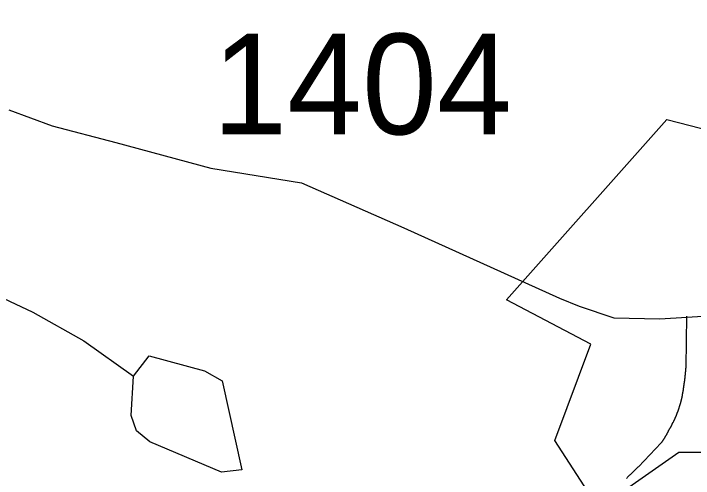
# Model space of a CAD drawing. Extents: x 1268485 to 1426702, y 514839 to 616766.
# Drawn here: x 1315860 to 1316857, y 570101 to 570783 of the extents above; entities that cross this region are included whole.
import ezdxf

# ---------------------------------------------------------------- set-up
doc = ezdxf.new("R2010")
doc.units = 0
for name, color, linetype in [('Old_Level_32', 7, 'Continuous'), ('Old_Level_35', 7, 'Continuous'), ('Old_Level_48', 7, 'Continuous'), ('Old_Level_49', 7, 'Continuous'), ('Old_Level_62', 7, 'Continuous'), ('Old_Level_8', 7, 'Continuous')]:
    doc.layers.add(name, color=color, linetype=linetype)

msp = doc.modelspace()

# ---------------------------------------------------------------- linework, layer by layer
at = {"layer": 'Old_Level_32'}
msp.add_lwpolyline([(1315853.378, 570641.609), (1315916.737, 570618.124), (1316010.299, 570594.031), (1316149.527, 570556.166), (1316282.267, 570534.706), (1316432.709, 570468.741), (1316660.908, 570365.567), (1316689.644, 570353.727), (1316740.355, 570336.813), (1316807.97, 570335.121), (1316926.897, 570342.476), (1317140.125, 570340.533), (1317564.405, 570369.286), (1317618.497, 570360.83), (1317699.626, 570312.51)], dxfattribs=at)
at = {"layer": 'Old_Level_35'}
msp.add_line((1316810.133, 570153.624), (1316810.031, 570153.419), dxfattribs=at)
for points in [[(1316846.838, 570338.889), (1316846.018, 570264.865), (1316846.018, 570264.455), (1316845.915, 570263.993), (1316845.915, 570263.48), (1316845.915, 570263.07), (1316845.71, 570262.557), (1316845.71, 570262.147), (1316845.71, 570261.635), (1316845.71, 570261.174), (1316845.607, 570260.712), (1316845.607, 570260.251), (1316845.607, 570259.789), (1316845.505, 570259.328), (1316845.505, 570258.867), (1316845.505, 570258.354), (1316845.402, 570257.944), (1316845.402, 570257.431), (1316845.3, 570257.021), (1316845.3, 570256.56), (1316845.3, 570256.047), (1316845.095, 570255.637), (1316845.095, 570255.125), (1316845.095, 570254.663), (1316844.992, 570254.202), (1316844.992, 570253.74), (1316844.89, 570253.33), (1316844.89, 570252.818), (1316844.89, 570252.357), (1316844.787, 570251.895), (1316844.787, 570251.434), (1316844.787, 570250.921), (1316844.582, 570250.511), (1316844.582, 570250.049), (1316844.48, 570249.588), (1316844.48, 570249.127), (1316844.377, 570248.614), (1316844.377, 570248.204), (1316844.377, 570247.743), (1316844.275, 570247.23), (1316844.275, 570246.82), (1316844.172, 570246.308), (1316844.172, 570245.897), (1316843.967, 570245.385), (1316843.967, 570244.923), (1316843.865, 570244.513), (1316843.865, 570244), (1316843.762, 570243.539), (1316843.762, 570243.078), (1316843.659, 570242.617), (1316843.659, 570242.206), (1316843.454, 570241.694), (1316843.454, 570241.232), (1316843.454, 570240.771), (1316843.352, 570240.309), (1316843.249, 570239.899), (1316843.249, 570239.387), (1316843.147, 570238.926), (1316843.147, 570238.413), (1316843.044, 570238.003), (1316843.044, 570237.541), (1316842.839, 570237.08), (1316842.839, 570236.618), (1316842.737, 570236.208), (1316842.737, 570235.696), (1316842.634, 570235.235), (1316842.634, 570234.773), (1316842.532, 570234.312), (1316842.532, 570233.85), (1316842.327, 570233.389), (1316842.224, 570232.927), (1316842.224, 570232.415), (1316842.122, 570232.005), (1316842.122, 570231.544), (1316842.019, 570231.082), (1316842.019, 570230.621), (1316841.917, 570230.211), (1316841.711, 570229.698), (1316841.711, 570229.237), (1316841.609, 570228.776), (1316841.609, 570228.314), (1316841.506, 570227.853), (1316841.404, 570227.391), (1316841.404, 570226.93), (1316841.301, 570226.52), (1316841.096, 570226.007), (1316841.096, 570225.546), (1316840.994, 570225.135), (1316840.891, 570224.623), (1316840.891, 570224.213), (1316840.789, 570223.752), (1316840.789, 570223.239), (1316840.584, 570222.829), (1316840.481, 570222.316), (1316840.481, 570221.855), (1316840.379, 570221.445), (1316840.276, 570220.932), (1316840.276, 570220.522), (1316840.174, 570220.061), (1316839.969, 570219.548)], [(1316839.969, 570219.548), (1316839.866, 570219.138), (1316839.763, 570218.625), (1316839.763, 570218.113), (1316839.661, 570217.549), (1316839.456, 570217.088), (1316839.353, 570216.575), (1316839.251, 570216.062), (1316839.046, 570215.55), (1316838.841, 570214.985), (1316838.738, 570214.524), (1316838.636, 570214.012), (1316838.533, 570213.499), (1316838.328, 570212.987), (1316838.226, 570212.525), (1316838.123, 570212.012), (1316838.021, 570211.449), (1316837.918, 570210.936), (1316837.61, 570210.423), (1316837.508, 570209.962), (1316837.405, 570209.449), (1316837.2, 570208.936), (1316837.098, 570208.424), (1316836.893, 570207.963), (1316836.79, 570207.45), (1316836.585, 570206.938), (1316836.483, 570206.373), (1316836.278, 570205.861), (1316836.175, 570205.4), (1316835.97, 570204.887), (1316835.765, 570204.374), (1316835.662, 570203.862), (1316835.457, 570203.4), (1316835.252, 570202.887), (1316835.15, 570202.375), (1316835.047, 570201.862), (1316834.74, 570201.401), (1316834.637, 570200.888), (1316834.33, 570200.376), (1316834.227, 570199.863), (1316834.125, 570199.453), (1316833.919, 570198.94), (1316833.714, 570198.428), (1316833.509, 570197.915), (1316833.407, 570197.453), (1316833.099, 570196.941), (1316832.997, 570196.428), (1316832.792, 570195.916), (1316832.587, 570195.455), (1316832.382, 570194.993), (1316832.177, 570194.48), (1316831.971, 570194.019), (1316831.766, 570193.507), (1316831.664, 570192.994), (1316831.356, 570192.481), (1316831.151, 570192.071), (1316831.049, 570191.559), (1316830.741, 570191.046), (1316830.536, 570190.584), (1316830.331, 570190.123), (1316830.126, 570189.611), (1316829.921, 570189.149), (1316829.716, 570188.636), (1316829.511, 570188.175), (1316829.203, 570187.713), (1316828.998, 570187.201), (1316828.896, 570186.74), (1316828.588, 570186.227), (1316828.383, 570185.765), (1316828.075, 570185.305), (1316827.87, 570184.792), (1316827.768, 570184.382), (1316827.46, 570183.869), (1316827.255, 570183.357), (1316827.05, 570182.946), (1316826.743, 570182.434), (1316826.538, 570182.024), (1316826.23, 570181.511), (1316826.025, 570181.049), (1316825.717, 570180.588), (1316825.615, 570180.127), (1316825.41, 570179.614), (1316825.102, 570179.204), (1316824.897, 570178.691), (1316824.59, 570178.23), (1316824.385, 570177.768), (1316824.077, 570177.307), (1316823.872, 570176.795), (1316823.667, 570176.385), (1316823.359, 570175.923), (1316823.052, 570175.462), (1316822.744, 570175), (1316822.539, 570174.539), (1316822.232, 570174.078), (1316822.026, 570173.617), (1316821.719, 570173.206), (1316821.514, 570172.694), (1316821.206, 570172.232), (1316821.001, 570171.822), (1316820.591, 570171.309)], [(1316820.591, 570171.309), (1316820.386, 570170.899), (1316820.386, 570170.694), (1316820.284, 570170.489), (1316820.078, 570170.336), (1316819.976, 570170.131), (1316819.976, 570169.976), (1316819.873, 570169.823), (1316819.771, 570169.618), (1316819.668, 570169.413), (1316819.668, 570169.259), (1316819.463, 570169.054), (1316819.361, 570168.9), (1316819.258, 570168.695), (1316819.258, 570168.49), (1316819.156, 570168.336), (1316818.951, 570168.131), (1316818.848, 570167.926), (1316818.848, 570167.773), (1316818.746, 570167.618), (1316818.643, 570167.413), (1316818.541, 570167.26), (1316818.336, 570167.055), (1316818.336, 570166.901), (1316818.233, 570166.696), (1316818.13, 570166.491), (1316818.028, 570166.337), (1316818.028, 570166.132), (1316817.925, 570165.927), (1316817.72, 570165.825), (1316817.618, 570165.62), (1316817.515, 570165.414), (1316817.515, 570165.26), (1316817.413, 570165.055), (1316817.208, 570164.85), (1316817.105, 570164.697), (1316817.003, 570164.492), (1316817.003, 570164.389), (1316816.9, 570164.184), (1316816.798, 570163.979), (1316816.593, 570163.825), (1316816.49, 570163.62), (1316816.388, 570163.415), (1316816.388, 570163.312), (1316816.285, 570163.107), (1316816.08, 570162.954), (1316815.977, 570162.749), (1316815.875, 570162.544), (1316815.772, 570162.39), (1316815.772, 570162.184), (1316815.67, 570162.082), (1316815.465, 570161.877), (1316815.362, 570161.672), (1316815.26, 570161.518), (1316815.157, 570161.313), (1316815.157, 570161.211), (1316814.952, 570161.006), (1316814.85, 570160.801), (1316814.747, 570160.647), (1316814.645, 570160.442), (1316814.542, 570160.288), (1316814.337, 570160.134), (1316814.337, 570159.929), (1316814.234, 570159.776), (1316814.132, 570159.57), (1316814.029, 570159.416), (1316813.824, 570159.263), (1316813.722, 570159.058), (1316813.619, 570158.853), (1316813.517, 570158.75), (1316813.414, 570158.545), (1316813.414, 570158.391), (1316813.209, 570158.186), (1316813.107, 570157.981), (1316813.004, 570157.878), (1316812.902, 570157.673), (1316812.799, 570157.52), (1316812.594, 570157.315), (1316812.492, 570157.212), (1316812.389, 570157.007), (1316812.286, 570156.802), (1316812.286, 570156.648), (1316812.081, 570156.495), (1316811.979, 570156.29), (1316811.876, 570156.135), (1316811.774, 570155.982), (1316811.671, 570155.828), (1316811.466, 570155.623), (1316811.364, 570155.418), (1316811.261, 570155.315), (1316811.159, 570155.11), (1316810.954, 570154.957), (1316810.851, 570154.803), (1316810.749, 570154.649), (1316810.749, 570154.444), (1316810.646, 570154.239), (1316810.544, 570154.137), (1316810.338, 570153.932), (1316810.236, 570153.726), (1316810.133, 570153.624)], [(1316810.031, 570153.419), (1316776.71, 570118.355), (1316775.787, 570117.432), (1316774.762, 570116.56), (1316773.839, 570115.689), (1316772.916, 570114.767), (1316771.994, 570113.895), (1316770.968, 570112.921), (1316770.148, 570112.049), (1316769.123, 570111.127), (1316768.098, 570110.255), (1316767.278, 570109.333), (1316766.252, 570108.358), (1316765.33, 570107.487), (1316764.509, 570106.565), (1316763.484, 570105.693), (1316762.664, 570104.77), (1316761.639, 570103.796), (1316760.716, 570102.924), (1316759.793, 570102.002), (1316758.87, 570101.079)]]:
    msp.add_lwpolyline(points, dxfattribs=at)
at = {"layer": 'Old_Level_48'}
msp.add_lwpolyline([(1317458.977, 569297.869), (1317423.711, 569409.67), (1317312.034, 569380.249), (1317323.789, 570139.31), (1316835.936, 570139.31), (1316718.381, 570056.93), (1316653.725, 570156.962), (1316706.626, 570298.183), (1316583.192, 570362.909), (1316818.303, 570627.699), (1317000.513, 570580.625), (1317153.334, 570857.182), (1317035.779, 570927.792), (1317076.923, 570980.75), (1317435.466, 570980.75), (1317300.278, 571810.422), (1317517.755, 571857.495), (1317540.243, 572240.856), (1317502.163, 572397.547), (1317404.848, 572554.238), (1317966.781, 572913.863), (1318650.413, 573499.692)], dxfattribs=at)
at = {"layer": 'Old_Level_49'}
msp.add_lwpolyline([(1317458.977, 569297.869), (1317423.711, 569409.67), (1317312.034, 569380.249), (1317323.789, 570139.31), (1316835.936, 570139.31), (1316718.381, 570056.93), (1316653.725, 570156.962), (1316706.626, 570298.183), (1316583.192, 570362.909), (1316818.303, 570627.699), (1317000.513, 570580.625), (1317153.334, 570857.182), (1317035.779, 570927.792), (1317076.923, 570980.75), (1317435.466, 570980.75), (1317300.278, 571810.422), (1317517.755, 571857.495), (1317540.243, 572240.856), (1317502.163, 572397.547), (1317404.848, 572554.238), (1317966.781, 572913.863), (1318650.413, 573499.692)], dxfattribs=at)
at = {"layer": 'Old_Level_62'}
for points in [[(1315298.284, 570700.703), (1315428.698, 570627.602), (1315541.066, 570556.961), (1315669.019, 570465.918), (1315716.386, 570440.799), (1315785.386, 570393.176), (1315888.322, 570344.733), (1315963.371, 570302.953), (1316036.267, 570251.229)], [(1316036.267, 570251.229), (1316058.925, 570280.705), (1316140.433, 570258.867), (1316166.167, 570244.205), (1316195.08, 570113.485), (1316165.04, 570110.204), (1316060.053, 570154.649), (1316040.368, 570171.104), (1316032.884, 570193.302), (1316036.267, 570251.229)]]:
    msp.add_lwpolyline(points, dxfattribs=at)

# ---------------------------------------------------------------- texts
at = {"layer": 'Old_Level_8'}
msp.add_text('1404', height=147.6375, dxfattribs=at).set_placement((1316151.663, 570605.806))

doc.saveas('drawing.dxf')
